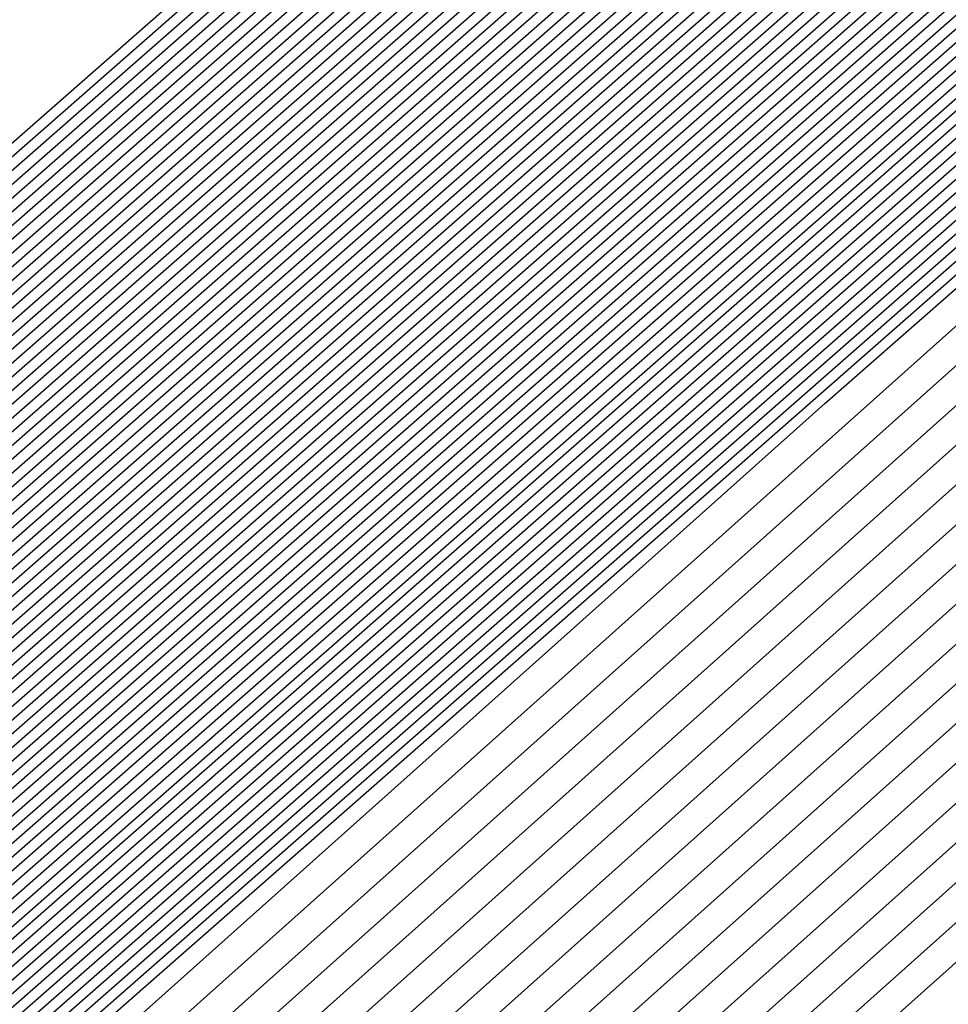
# Model space of a CAD drawing. Extents: x 3249832 to 3255657, y 13789405 to 13793316.
# Tile 934 of 1056: x 3253211.5897 to 3253211.6563, y 13791260.2513 to 13791260.3219. Entities that reach past the tile are written whole.
import ezdxf

# ---------------------------------------------------------------- set-up
doc = ezdxf.new("R2010")
doc.units = 0
doc.header["$LTSCALE"] = 100
doc.header["$MEASUREMENT"] = 0
for name, color, linetype in [('GRATIO_03231_CON', 1, 'CONTINUOUS'), ('GRATIO_0323_ICON', 1, 'CONTINUOUS'), ('TARGETS_EAST', 7, 'CONTINUOUS')]:
    doc.layers.add(name, color=color, linetype=linetype)

# ---------------------------------------------------------------- blocks, each defined once
blk = doc.blocks.new('Gratio_032316_contours')
at = {"layer": 'GRATIO_03231_CON', "color": 5, "linetype": 'Continuous', "flags": 128}
for points in [[(3253196.577061, 13791247.036147), (3253203.471051, 13791253.193803), (3253218.759506, 13791266.601258), (3253234.069714, 13791279.984133), (3253242.887716, 13791287.686623), (3253246.134624, 13791290.527313), (3253246.590308, 13791290.943375), (3253246.980833, 13791291.325315), (3253249.817023, 13791293.876967), (3253257.555891, 13791300.755497), (3253271.430682, 13791313.032305), (3253287.77957, 13791327.435736), (3253301.716954, 13791339.608371)], [(3253196.710569, 13791247.152543), (3253203.58621, 13791253.293811), (3253218.83398, 13791266.665582), (3253234.103448, 13791280.012829), (3253242.898008, 13791287.694797), (3253246.136358, 13791290.527838), (3253246.591022, 13791290.942579), (3253246.974128, 13791291.317211), (3253249.756224, 13791293.820178), (3253257.347461, 13791300.567486), (3253270.957567, 13791312.610093), (3253286.994572, 13791326.738755), (3253300.666077, 13791338.679176)], [(3253196.844077, 13791247.26894), (3253203.701371, 13791253.393818), (3253218.908454, 13791266.729905), (3253234.137183, 13791280.041526), (3253242.9083, 13791287.702971), (3253246.138093, 13791290.528363), (3253246.591735, 13791290.941783), (3253246.967422, 13791291.309107), (3253249.695424, 13791293.763388), (3253257.139032, 13791300.379476), (3253270.484453, 13791312.187881), (3253286.209573, 13791326.041774), (3253299.615201, 13791337.749981)], [(3253197.111093, 13791247.501735), (3253203.931691, 13791253.593836), (3253219.057401, 13791266.858547), (3253234.204654, 13791280.09892), (3253242.928884, 13791287.71932), (3253246.141561, 13791290.529414), (3253246.593162, 13791290.940191), (3253246.954011, 13791291.292898), (3253249.573825, 13791293.649809), (3253256.722172, 13791300.003456), (3253269.538223, 13791311.34346), (3253284.63958, 13791324.647813), (3253297.513447, 13791335.891592)], [(3253197.244601, 13791247.618131), (3253204.046851, 13791253.693843), (3253219.131875, 13791266.92287), (3253234.238388, 13791280.127617), (3253242.939176, 13791287.727494), (3253246.143296, 13791290.529939), (3253246.593875, 13791290.939395), (3253246.947305, 13791291.284794), (3253249.513026, 13791293.59302), (3253256.513742, 13791299.815445), (3253269.065109, 13791310.92125), (3253283.854581, 13791323.950833), (3253296.46257, 13791334.962398)], [(3253197.378109, 13791247.734529), (3253204.162012, 13791253.793851), (3253219.206348, 13791266.987193), (3253234.272124, 13791280.156313), (3253242.949468, 13791287.735668), (3253246.14503, 13791290.530465), (3253246.594589, 13791290.9386), (3253246.940599, 13791291.27669), (3253249.452226, 13791293.53623), (3253256.305312, 13791299.627435), (3253268.591994, 13791310.499038), (3253283.069583, 13791323.253852), (3253295.411694, 13791334.033204)], [(3253197.511617, 13791247.850926), (3253204.277171, 13791253.893859), (3253219.280822, 13791267.051512), (3253234.305859, 13791280.18501), (3253242.95976, 13791287.743843), (3253246.146765, 13791290.53099), (3253246.595302, 13791290.937804), (3253246.933893, 13791291.268586), (3253249.391427, 13791293.479441), (3253256.096882, 13791299.439425), (3253268.118879, 13791310.076826), (3253282.284588, 13791322.55687), (3253294.360818, 13791333.104009)], [(3253197.778633, 13791248.083719), (3253204.507492, 13791254.093876), (3253219.429769, 13791267.180159), (3253234.373329, 13791280.242404), (3253242.980343, 13791287.760191), (3253246.150233, 13791290.532041), (3253246.596729, 13791290.936212), (3253246.920482, 13791291.252377), (3253249.269828, 13791293.365862), (3253255.680023, 13791299.063404), (3253267.172648, 13791309.232405), (3253280.714591, 13791321.162909), (3253292.259064, 13791331.24562), (3253298.86322, 13791336.863506)], [(3253197.912141, 13791248.200117), (3253204.622651, 13791254.193883), (3253219.504243, 13791267.244478), (3253234.407064, 13791280.271101), (3253242.990635, 13791287.768365), (3253246.151968, 13791290.532566), (3253246.597442, 13791290.935416), (3253246.913776, 13791291.244273), (3253249.209028, 13791293.309072), (3253255.471593, 13791298.875394), (3253266.699533, 13791308.810193), (3253279.929596, 13791320.465926), (3253291.208188, 13791330.316426), (3253297.66843, 13791335.812021)], [(3253198.045649, 13791248.316514), (3253204.737812, 13791254.293891), (3253219.578716, 13791267.308801), (3253234.440798, 13791280.299798), (3253243.000927, 13791287.77654), (3253246.153702, 13791290.533091), (3253246.598156, 13791290.93462), (3253246.907071, 13791291.236168), (3253249.148229, 13791293.252283), (3253255.263163, 13791298.687384), (3253266.226419, 13791308.387983), (3253279.144597, 13791319.768946), (3253290.157311, 13791329.387232), (3253296.473639, 13791334.760535)], [(3253198.179157, 13791248.43291), (3253204.852971, 13791254.393901), (3253219.65319, 13791267.373124), (3253234.474533, 13791280.328495), (3253243.011219, 13791287.784714), (3253246.155437, 13791290.533616), (3253246.598869, 13791290.933824), (3253246.900365, 13791291.228064), (3253249.087429, 13791293.195493), (3253255.054733, 13791298.499374), (3253265.753304, 13791307.965772), (3253278.359599, 13791319.071965), (3253289.106434, 13791328.458038), (3253295.27885, 13791333.70905)], [(3253198.446173, 13791248.665705), (3253205.083292, 13791254.593916), (3253219.802137, 13791267.501766), (3253234.542003, 13791280.385889), (3253243.031803, 13791287.801062), (3253246.158905, 13791290.534667), (3253246.600296, 13791290.932232), (3253246.886954, 13791291.211856), (3253248.96583, 13791293.081914), (3253254.637874, 13791298.123353), (3253264.807075, 13791307.12135), (3253276.789604, 13791317.678004), (3253287.004681, 13791326.599649), (3253292.889269, 13791331.606079), (3253295.951331, 13791334.070942)], [(3253198.579681, 13791248.782102), (3253205.198453, 13791254.693924), (3253219.876611, 13791267.566089), (3253234.575738, 13791280.414585), (3253243.042095, 13791287.809237), (3253246.16064, 13791290.535192), (3253246.60101, 13791290.931436), (3253246.880248, 13791291.203751), (3253248.905031, 13791293.025125), (3253254.429444, 13791297.935343), (3253264.33396, 13791306.699138), (3253276.004607, 13791316.981023), (3253285.953804, 13791325.670454), (3253291.694479, 13791330.554594), (3253294.7416, 13791333.011419)], [(3253198.713189, 13791248.898498), (3253205.313612, 13791254.793933), (3253219.951085, 13791267.630412), (3253234.609474, 13791280.443283), (3253243.052387, 13791287.817411), (3253246.162374, 13791290.535718), (3253246.601723, 13791290.93064), (3253246.873542, 13791291.195647), (3253248.844232, 13791292.968335), (3253254.221014, 13791297.747333), (3253263.860844, 13791306.276928), (3253275.21961, 13791316.284043), (3253284.902928, 13791324.74126), (3253290.499689, 13791329.503109), (3253293.53187, 13791331.951897)], [(3253198.846697, 13791249.014895), (3253205.428774, 13791254.893941), (3253220.025558, 13791267.694732), (3253234.643209, 13791280.47198), (3253243.062679, 13791287.825585), (3253246.164109, 13791290.536243), (3253246.602436, 13791290.929844), (3253246.866836, 13791291.187543), (3253248.783432, 13791292.911546), (3253254.012584, 13791297.559322), (3253263.387729, 13791305.854716), (3253274.434612, 13791315.58706), (3253283.852051, 13791323.812065), (3253289.304899, 13791328.451623), (3253292.322139, 13791330.892375), (3253295.398785, 13791333.387147)], [(3253199.113713, 13791249.247691), (3253205.659094, 13791255.093956), (3253220.174506, 13791267.823378), (3253234.710679, 13791280.529373), (3253243.083262, 13791287.841934), (3253246.167577, 13791290.537293), (3253246.603863, 13791290.928252), (3253246.853425, 13791291.171334), (3253248.661833, 13791292.797967), (3253253.595725, 13791297.183302), (3253262.4415, 13791305.010294), (3253272.864616, 13791314.193099), (3253281.750298, 13791321.953677), (3253286.915319, 13791326.348653), (3253289.902678, 13791328.77333), (3253293.186926, 13791331.457682)], [(3253199.247221, 13791249.364086), (3253205.774253, 13791255.193966), (3253220.248979, 13791267.887697), (3253234.744414, 13791280.558071), (3253243.093554, 13791287.850108), (3253246.169312, 13791290.537819), (3253246.604577, 13791290.927456), (3253246.846719, 13791291.16323), (3253248.601034, 13791292.741177), (3253253.387295, 13791296.995292), (3253261.968385, 13791304.588083), (3253272.07962, 13791313.496119), (3253280.699421, 13791321.024482), (3253285.720529, 13791325.297167), (3253288.692948, 13791327.713808), (3253292.080997, 13791330.492949), (3253297.619173, 13791335.1971)], [(3253199.380729, 13791249.480484), (3253205.889415, 13791255.293974), (3253220.323453, 13791267.95202), (3253234.778148, 13791280.586767), (3253243.103846, 13791287.858282), (3253246.171046, 13791290.538344), (3253246.60529, 13791290.92666), (3253246.840014, 13791291.155126), (3253248.540234, 13791292.684388), (3253253.178865, 13791296.807282), (3253261.495269, 13791304.165872), (3253271.294621, 13791312.799138), (3253279.648544, 13791320.095288), (3253284.525739, 13791324.245682), (3253287.483217, 13791326.654286), (3253290.975067, 13791329.528217), (3253296.715246, 13791334.410219)], [(3253199.514237, 13791249.596881), (3253206.004574, 13791255.393981), (3253220.397926, 13791268.016343), (3253234.811884, 13791280.615464), (3253243.114138, 13791287.866456), (3253246.172781, 13791290.538869), (3253246.606003, 13791290.925864), (3253246.833308, 13791291.147021), (3253248.479435, 13791292.627598), (3253252.970435, 13791296.619271), (3253261.022155, 13791303.743661), (3253270.509624, 13791312.102158), (3253278.597668, 13791319.166094), (3253283.330949, 13791323.194197), (3253286.273487, 13791325.594763), (3253289.869138, 13791328.563484), (3253295.81132, 13791333.62334)], [(3253199.781252, 13791249.829674), (3253206.234894, 13791255.593998), (3253220.546874, 13791268.144986), (3253234.879353, 13791280.672858), (3253243.134722, 13791287.882805), (3253246.176249, 13791290.53992), (3253246.60743, 13791290.924272), (3253246.819896, 13791291.130813), (3253248.357836, 13791292.514019), (3253252.553575, 13791296.243251), (3253260.075926, 13791302.899239), (3253268.939629, 13791310.708195), (3253276.495915, 13791317.307705), (3253280.941369, 13791321.091226), (3253283.854026, 13791323.475719), (3253287.657279, 13791326.63402), (3253294.003467, 13791332.049579)], [(3253199.91476, 13791249.946072), (3253206.350054, 13791255.694006), (3253220.621347, 13791268.209309), (3253234.913089, 13791280.701555), (3253243.145014, 13791287.890979), (3253246.177984, 13791290.540445), (3253246.608144, 13791290.923477), (3253246.813191, 13791291.122709), (3253248.297036, 13791292.45723), (3253252.345146, 13791296.055241), (3253259.60281, 13791302.477028), (3253268.154633, 13791310.011214), (3253275.445038, 13791316.37851), (3253279.746579, 13791320.03974), (3253282.644295, 13791322.416197), (3253286.55135, 13791325.669287), (3253293.099541, 13791331.2627), (3253300.795214, 13791337.869235)], [(3253200.048268, 13791250.062469), (3253206.465215, 13791255.794014), (3253220.695821, 13791268.273632), (3253234.946824, 13791280.730252), (3253243.155306, 13791287.899153), (3253246.179718, 13791290.540971), (3253246.608857, 13791290.922681), (3253246.806485, 13791291.114604), (3253248.236237, 13791292.40044), (3253252.136716, 13791295.86723), (3253259.129695, 13791302.054816), (3253267.369634, 13791309.314234), (3253274.394161, 13791315.449316), (3253278.551789, 13791318.988255), (3253281.434565, 13791321.356674), (3253285.44542, 13791324.704555), (3253292.195614, 13791330.475819), (3253300.12972, 13791337.290156)], [(3253200.181776, 13791250.178867), (3253206.580374, 13791255.894021), (3253220.770295, 13791268.337951), (3253234.980558, 13791280.758949), (3253243.165597, 13791287.907327), (3253246.181453, 13791290.541496), (3253246.609571, 13791290.921885), (3253246.799779, 13791291.1065), (3253248.175437, 13791292.34365), (3253251.928286, 13791295.67922), (3253258.656581, 13791301.632605), (3253266.584637, 13791308.617253), (3253273.343284, 13791314.520121), (3253277.356999, 13791317.93677), (3253280.224834, 13791320.297152), (3253284.339491, 13791323.739822), (3253291.291688, 13791329.688939), (3253299.464229, 13791336.711079)], [(3253200.448792, 13791250.41166), (3253206.810695, 13791256.094039), (3253220.919242, 13791268.466597), (3253235.048029, 13791280.816343), (3253243.186181, 13791287.923676), (3253246.184922, 13791290.542546), (3253246.610997, 13791290.920293), (3253246.786368, 13791291.090291), (3253248.053838, 13791292.230072), (3253251.511426, 13791295.3032), (3253257.71035, 13791300.788183), (3253265.014642, 13791307.223292), (3253271.241531, 13791312.661733), (3253274.967419, 13791315.833799), (3253277.805373, 13791318.178108), (3253282.127631, 13791321.810358), (3253289.483835, 13791328.115179), (3253298.133244, 13791335.552923)], [(3253200.5823, 13791250.528057), (3253206.925856, 13791256.194046), (3253220.993715, 13791268.530917), (3253235.081764, 13791280.845039), (3253243.196473, 13791287.93185), (3253246.186656, 13791290.543072), (3253246.611711, 13791290.919497), (3253246.779662, 13791291.082187), (3253247.993039, 13791292.173282), (3253251.302996, 13791295.11519), (3253257.237236, 13791300.365972), (3253264.229644, 13791306.52631), (3253270.190655, 13791311.732538), (3253273.772629, 13791314.782314), (3253276.595643, 13791317.118585), (3253281.021702, 13791320.845625), (3253288.579908, 13791327.328299), (3253297.467752, 13791334.973846)], [(3253200.715808, 13791250.644455), (3253207.041015, 13791256.294056), (3253221.068189, 13791268.59524), (3253235.115498, 13791280.873737), (3253243.206765, 13791287.940024), (3253246.18839, 13791290.543597), (3253246.612424, 13791290.918701), (3253246.772956, 13791291.074083), (3253247.93224, 13791292.116492), (3253251.094567, 13791294.927179), (3253256.764121, 13791299.943761), (3253263.444647, 13791305.82933), (3253269.139778, 13791310.803344), (3253272.577839, 13791313.730828), (3253275.385912, 13791316.059063), (3253279.915773, 13791319.880893), (3253287.675982, 13791326.541418), (3253296.802261, 13791334.394769)], [(3253200.849316, 13791250.760851), (3253207.156176, 13791256.394064), (3253221.142663, 13791268.659563), (3253235.149234, 13791280.902434), (3253243.217057, 13791287.948199), (3253246.190125, 13791290.544122), (3253246.613138, 13791290.917905), (3253246.766251, 13791291.065979), (3253247.87144, 13791292.059703), (3253250.886137, 13791294.739169), (3253256.291006, 13791299.52155), (3253262.659648, 13791305.132348), (3253268.088901, 13791309.87415), (3253271.383048, 13791312.679343), (3253274.176182, 13791314.999541), (3253278.809843, 13791318.91616), (3253286.772056, 13791325.754539), (3253296.136767, 13791333.81569)], [(3253201.116332, 13791250.993646), (3253207.386497, 13791256.594079), (3253221.29161, 13791268.788205), (3253235.216703, 13791280.959827), (3253243.237641, 13791287.964547), (3253246.193594, 13791290.545173), (3253246.614564, 13791290.916313), (3253246.752839, 13791291.04977), (3253247.749841, 13791291.946124), (3253250.469277, 13791294.363148), (3253255.344776, 13791298.677128), (3253261.089654, 13791303.738387), (3253265.987148, 13791308.015761), (3253268.993468, 13791310.576372), (3253271.756721, 13791312.880496), (3253276.597984, 13791316.986696), (3253284.964203, 13791324.180778), (3253294.805784, 13791332.657536)], [(3253201.24984, 13791251.110043), (3253207.501656, 13791256.694088), (3253221.366084, 13791268.852528), (3253235.250439, 13791280.988525), (3253243.247933, 13791287.972721), (3253246.195328, 13791290.545698), (3253246.615278, 13791290.915517), (3253246.746134, 13791291.041666), (3253247.689042, 13791291.889334), (3253250.260847, 13791294.175138), (3253254.871662, 13791298.254917), (3253260.304656, 13791303.041406), (3253264.936271, 13791307.086566), (3253267.798678, 13791309.524887), (3253270.54699, 13791311.820974), (3253275.492055, 13791316.021963), (3253284.060277, 13791323.393899), (3253294.140291, 13791332.078457)], [(3253201.383348, 13791251.226439), (3253207.616817, 13791256.794096), (3253221.440557, 13791268.916851), (3253235.284174, 13791281.017221), (3253243.258224, 13791287.980896), (3253246.197062, 13791290.546223), (3253246.615991, 13791290.914721), (3253246.739428, 13791291.033562), (3253247.628242, 13791291.832545), (3253250.052417, 13791293.987128), (3253254.398546, 13791297.832706), (3253259.519659, 13791302.344425), (3253263.885395, 13791306.157372), (3253266.603888, 13791308.473402), (3253269.33726, 13791310.761452), (3253274.386125, 13791315.057231), (3253283.156349, 13791322.607018), (3253293.474799, 13791331.49938)], [(3253201.516856, 13791251.342836), (3253207.731977, 13791256.894104), (3253221.515031, 13791268.98117), (3253235.317908, 13791281.045918), (3253243.268516, 13791287.98907), (3253246.198797, 13791290.546749), (3253246.616705, 13791290.913925), (3253246.732722, 13791291.025457), (3253247.567443, 13791291.775755), (3253249.843988, 13791293.799118), (3253253.925432, 13791297.410495), (3253258.734661, 13791301.647445), (3253262.834518, 13791305.228178), (3253265.409098, 13791307.421916), (3253268.127529, 13791309.701929), (3253273.280196, 13791314.092498), (3253282.252423, 13791321.820138), (3253292.809306, 13791330.920303), (3253301.810882, 13791338.630682)], [(3253201.783872, 13791251.575631), (3253207.962297, 13791257.094121), (3253221.663978, 13791269.109817), (3253235.385379, 13791281.103312), (3253243.2891, 13791288.005418), (3253246.202266, 13791290.547799), (3253246.618132, 13791290.912333), (3253246.719311, 13791291.009249), (3253247.445844, 13791291.662176), (3253249.427128, 13791293.423097), (3253252.979202, 13791296.566073), (3253257.164667, 13791300.253483), (3253260.732765, 13791303.369789), (3253263.019518, 13791305.318945), (3253265.708069, 13791307.582885), (3253271.068337, 13791312.163033), (3253280.44457, 13791320.246378), (3253291.478323, 13791329.762148), (3253300.885471, 13791337.825133)], [(3253201.91738, 13791251.692027), (3253208.077456, 13791257.194129), (3253221.738452, 13791269.174136), (3253235.419113, 13791281.132009), (3253243.299392, 13791288.013593), (3253246.204, 13791290.548325), (3253246.618845, 13791290.911537), (3253246.712605, 13791291.001144), (3253247.385044, 13791291.605387), (3253249.218698, 13791293.235087), (3253252.506087, 13791296.143862), (3253256.379669, 13791299.556502), (3253259.681888, 13791302.440594), (3253261.824728, 13791304.26746), (3253264.498338, 13791306.523363), (3253269.962407, 13791311.198301), (3253279.540643, 13791319.459498), (3253290.812829, 13791329.183071), (3253300.422766, 13791337.422359)], [(3253202.050886, 13791251.808424), (3253208.192618, 13791257.294136), (3253221.812925, 13791269.238459), (3253235.452849, 13791281.160706), (3253243.309684, 13791288.021767), (3253246.205734, 13791290.54885), (3253246.619558, 13791290.910741), (3253246.705899, 13791290.99304), (3253247.324245, 13791291.548597), (3253249.010269, 13791293.047077), (3253252.032972, 13791295.72165), (3253255.594672, 13791298.859521), (3253258.631011, 13791301.5114), (3253260.629938, 13791303.215975), (3253263.288608, 13791305.46384), (3253268.856478, 13791310.233569), (3253278.636718, 13791318.672617), (3253290.147338, 13791328.603992), (3253299.96006, 13791337.019585)], [(3253222.189727, 13791268.956195), (3253208.471011, 13791257.206985), (3253202.184394, 13791251.924823), (3253202.184394, 13791251.924822), (3253208.307777, 13791257.394144), (3253221.887399, 13791269.302782)], [(3253222.336854, 13791269.086923), (3253208.700353, 13791257.408126), (3253202.451409, 13791252.157615), (3253202.45141, 13791252.157615), (3253208.538097, 13791257.594161), (3253222.036346, 13791269.431424)], [(3253222.410417, 13791269.152286), (3253208.815023, 13791257.508695), (3253202.584921, 13791252.274011), (3253202.584918, 13791252.274013), (3253208.653258, 13791257.694169), (3253222.11082, 13791269.495747)], [(3253222.483981, 13791269.217651), (3253208.92969, 13791257.609264), (3253202.718428, 13791252.390411), (3253202.718426, 13791252.39041), (3253208.768418, 13791257.794177), (3253222.185294, 13791269.560071)], [(3253222.557544, 13791269.283014), (3253209.044361, 13791257.709832), (3253202.851936, 13791252.506807), (3253202.851934, 13791252.506806), (3253208.883579, 13791257.894186), (3253222.259767, 13791269.62439)], [(3253222.704671, 13791269.413741), (3253209.273702, 13791257.91097), (3253203.118951, 13791252.739602), (3253203.11895, 13791252.739601), (3253209.113899, 13791258.094202), (3253222.408715, 13791269.753036)], [(3253222.778233, 13791269.479104), (3253209.388373, 13791258.011542), (3253203.252459, 13791252.855998), (3253203.252458, 13791252.855998), (3253209.229059, 13791258.194209), (3253222.483188, 13791269.817355)], [(3253222.851796, 13791269.544469), (3253209.503043, 13791258.112111), (3253203.385966, 13791252.972394), (3253203.385966, 13791252.972394), (3253209.34422, 13791258.294219), (3253222.557662, 13791269.881678)], [(3253222.92536, 13791269.609832), (3253209.617714, 13791258.21268), (3253203.519474, 13791253.08879), (3253203.519474, 13791253.088791), (3253209.459379, 13791258.394226), (3253222.632135, 13791269.946001)], [(3253294.555932, 13791331.784818), (3253282.651333, 13791321.302735), (3253268.603203, 13791309.014447), (3253256.633797, 13791298.600272), (3253249.913733, 13791292.816087), (3253247.407106, 13791290.719974), (3253247.026376, 13791290.445568), (3253246.628672, 13791290.097267), (3253243.849802, 13791287.662521), (3253236.270245, 13791281.099544), (3253223.072487, 13791269.740559), (3253209.847055, 13791258.413819), (3253203.786489, 13791253.321586), (3253203.78649, 13791253.321586), (3253209.689707, 13791258.594234), (3253222.78114, 13791270.074575), (3253235.891608, 13791281.53353), (3253243.79641, 13791288.432975), (3253249.048806, 13791292.998606), (3253256.146548, 13791299.147074), (3253268.135158, 13791309.529006), (3253282.251274, 13791321.730918), (3253294.279297, 13791332.073309)], [(3253294.303412, 13791331.566983), (3253282.46184, 13791321.140397), (3253268.488083, 13791308.917171), (3253256.582029, 13791298.558148), (3253249.897517, 13791292.804611), (3253247.40414, 13791290.719612), (3253247.02543, 13791290.446644), (3253246.629001, 13791290.099378), (3253243.858784, 13791287.672183), (3253236.302787, 13791281.129602), (3253223.14605, 13791269.805922), (3253209.961726, 13791258.514388), (3253203.919997, 13791253.437981), (3253203.919998, 13791253.437982), (3253209.804872, 13791258.694236), (3253222.855652, 13791270.138852), (3253235.925472, 13791281.562076), (3253243.805117, 13791288.439206), (3253249.036009, 13791292.985734), (3253256.097231, 13791299.102201), (3253268.022476, 13791309.42905), (3253282.06389, 13791321.566318), (3253294.028242, 13791331.853946)], [(3253294.050892, 13791331.349147), (3253282.272347, 13791320.978058), (3253268.372959, 13791308.819897), (3253256.53026, 13791298.516025), (3253249.8813, 13791292.793135), (3253247.401173, 13791290.719249), (3253247.024485, 13791290.447721), (3253246.629331, 13791290.101489), (3253243.867765, 13791287.681844), (3253236.335328, 13791281.15966), (3253223.219613, 13791269.871285), (3253210.076396, 13791258.614957), (3253204.053508, 13791253.554381), (3253204.053506, 13791253.554379), (3253209.920037, 13791258.79424), (3253222.930167, 13791270.20313), (3253235.959336, 13791281.590624), (3253243.813823, 13791288.445438), (3253249.023211, 13791292.972861), (3253256.047914, 13791299.057326), (3253267.909792, 13791309.329092), (3253281.876511, 13791321.401718), (3253293.777187, 13791331.634584)], [(3253293.798373, 13791331.131311), (3253282.082854, 13791320.815718), (3253268.257836, 13791308.722622), (3253256.478491, 13791298.473901), (3253249.865083, 13791292.781659), (3253247.398206, 13791290.718887), (3253247.023539, 13791290.448797), (3253246.629661, 13791290.1036), (3253243.876746, 13791287.691505), (3253236.367871, 13791281.189718), (3253223.293177, 13791269.93665), (3253210.191067, 13791258.715525), (3253204.187016, 13791253.670777), (3253204.187014, 13791253.670777), (3253210.035202, 13791258.894242), (3253223.004679, 13791270.267407), (3253235.993201, 13791281.619171), (3253243.82253, 13791288.45167), (3253249.010414, 13791292.959989), (3253255.998597, 13791299.012453), (3253267.79711, 13791309.229136), (3253281.689131, 13791321.237116), (3253293.526131, 13791331.41522)], [(3253281.703867, 13791320.491041), (3253268.027588, 13791308.528072), (3253256.374954, 13791298.389654), (3253249.83265, 13791292.758707), (3253247.392273, 13791290.718163), (3253247.021649, 13791290.45095), (3253246.63032, 13791290.107823), (3253243.894709, 13791287.710827), (3253236.432955, 13791281.249833), (3253223.440304, 13791270.067378), (3253210.420408, 13791258.916665), (3253204.454031, 13791253.903573), (3253204.45403, 13791253.90357), (3253210.265496, 13791259.094286), (3253223.15342, 13791270.396274), (3253236.059978, 13791281.677323), (3253243.494674, 13791288.169109), (3253246.236293, 13791290.558915), (3253246.630942, 13791290.897916), (3253246.976878, 13791291.192818), (3253249.380962, 13791293.27243), (3253255.902209, 13791298.921086), (3253267.57241, 13791309.028745), (3253281.314456, 13791320.907856)], [(3253281.514374, 13791320.328701), (3253267.912464, 13791308.430798), (3253256.323186, 13791298.34753), (3253249.816433, 13791292.747232), (3253247.389307, 13791290.7178), (3253247.020703, 13791290.452026), (3253246.63065, 13791290.109934), (3253243.90369, 13791287.720489), (3253236.465497, 13791281.279891), (3253223.513867, 13791270.132741), (3253210.535079, 13791259.017233), (3253204.587539, 13791254.019969), (3253204.587538, 13791254.019968), (3253210.380657, 13791259.194295), (3253223.22789, 13791270.460601), (3253236.093697, 13791281.706031), (3253243.504926, 13791288.177315), (3253246.237927, 13791290.559532), (3253246.631434, 13791290.897348), (3253246.975681, 13791291.190435), (3253249.366914, 13791293.25849), (3253255.852885, 13791298.876217), (3253267.459724, 13791308.928789), (3253281.127076, 13791320.743256)], [(3253281.324881, 13791320.166363), (3253267.797344, 13791308.333522), (3253256.271417, 13791298.305406), (3253249.800217, 13791292.735756), (3253247.38634, 13791290.717438), (3253247.019758, 13791290.453103), (3253246.630979, 13791290.112045), (3253243.912671, 13791287.73015), (3253236.498039, 13791281.309949), (3253223.587429, 13791270.198103), (3253210.64975, 13791259.117804), (3253204.721046, 13791254.136365), (3253204.721046, 13791254.136365), (3253210.495817, 13791259.294303), (3253223.302356, 13791270.524924), (3253236.127417, 13791281.734739), (3253243.515178, 13791288.185521), (3253246.239562, 13791290.56015), (3253246.631926, 13791290.896781), (3253246.974483, 13791291.188052), (3253249.352866, 13791293.24455), (3253255.803561, 13791298.831348), (3253267.347038, 13791308.828835), (3253280.939697, 13791320.578654)], [(3253281.135387, 13791320.004024), (3253267.68222, 13791308.236247), (3253256.219649, 13791298.263283), (3253249.784, 13791292.72428), (3253247.383374, 13791290.717076), (3253247.018812, 13791290.454179), (3253246.631309, 13791290.114156), (3253243.921652, 13791287.739811), (3253236.530581, 13791281.340006), (3253223.660992, 13791270.263468), (3253210.76442, 13791259.218373), (3253204.854554, 13791254.25276), (3253204.854554, 13791254.252763), (3253210.610976, 13791259.394313), (3253223.376826, 13791270.589251), (3253236.161137, 13791281.763447), (3253243.52543, 13791288.193726), (3253246.241196, 13791290.560768), (3253246.632418, 13791290.896213), (3253246.973286, 13791291.185668), (3253249.338818, 13791293.230609), (3253255.754237, 13791298.786479), (3253267.234354, 13791308.728879), (3253280.752313, 13791320.414054)], [(3253267.451973, 13791308.041697), (3253256.116111, 13791298.179035), (3253249.751567, 13791292.701328), (3253247.377441, 13791290.716351), (3253247.016922, 13791290.456332), (3253246.631968, 13791290.118378), (3253243.939615, 13791287.759133), (3253236.595665, 13791281.400121), (3253223.808119, 13791270.394196), (3253210.993761, 13791259.419512), (3253205.121569, 13791254.485556), (3253205.12157, 13791254.485556), (3253210.841294, 13791259.59433), (3253223.525766, 13791270.717901), (3253236.228576, 13791281.820863), (3253243.545933, 13791288.210138), (3253246.244464, 13791290.562004), (3253246.633402, 13791290.895078), (3253246.970892, 13791291.180901), (3253249.310721, 13791293.202729), (3253255.655588, 13791298.696741), (3253267.008982, 13791308.528971)], [(3253267.336849, 13791307.944423), (3253256.064342, 13791298.136912), (3253249.73535, 13791292.689852), (3253247.374474, 13791290.715989), (3253247.015976, 13791290.457408), (3253246.632298, 13791290.120489), (3253243.948596, 13791287.768794), (3253236.628207, 13791281.430179), (3253223.881683, 13791270.459559), (3253211.108432, 13791259.520081), (3253205.255077, 13791254.601952), (3253205.255078, 13791254.601953), (3253210.956454, 13791259.694338), (3253223.600232, 13791270.782228), (3253236.262295, 13791281.84957), (3253243.556185, 13791288.218343), (3253246.246098, 13791290.562622), (3253246.633894, 13791290.89451), (3253246.969694, 13791291.178518), (3253249.296673, 13791293.188789), (3253255.606265, 13791298.651872), (3253266.896298, 13791308.429015)], [(3253267.221725, 13791307.847149), (3253256.012575, 13791298.094788), (3253249.719134, 13791292.678376), (3253247.371507, 13791290.715627), (3253247.015031, 13791290.458484), (3253246.632628, 13791290.1226), (3253243.957577, 13791287.778456), (3253236.66075, 13791281.460237), (3253223.955246, 13791270.524922), (3253211.223103, 13791259.62065), (3253205.388584, 13791254.718352), (3253205.388586, 13791254.718351), (3253211.071615, 13791259.794345), (3253223.674701, 13791270.846551), (3253236.296016, 13791281.878279), (3253243.566437, 13791288.226549), (3253246.247732, 13791290.56324), (3253246.634385, 13791290.893942), (3253246.968497, 13791291.176134), (3253249.282624, 13791293.174848), (3253255.55694, 13791298.607003), (3253266.783612, 13791308.329061)], [(3253267.106605, 13791307.749872), (3253255.960806, 13791298.052664), (3253249.702917, 13791292.6669), (3253247.368541, 13791290.715265), (3253247.014086, 13791290.459561), (3253246.632957, 13791290.124712), (3253243.966559, 13791287.788117), (3253236.693292, 13791281.490295), (3253224.02881, 13791270.590287), (3253211.337773, 13791259.72122), (3253205.522092, 13791254.834748), (3253205.522094, 13791254.834746), (3253211.186774, 13791259.894355), (3253223.749171, 13791270.910878), (3253236.329735, 13791281.906987), (3253243.576689, 13791288.234755), (3253246.249366, 13791290.563858), (3253246.634877, 13791290.893375), (3253246.9673, 13791291.173751), (3253249.268576, 13791293.160908), (3253255.507616, 13791298.562134), (3253266.670926, 13791308.229105)], [(3253266.876357, 13791307.555324), (3253255.857268, 13791297.968417), (3253249.670483, 13791292.643948), (3253247.362608, 13791290.71454), (3253247.012195, 13791290.461714), (3253246.633616, 13791290.128934), (3253243.984521, 13791287.807439), (3253236.758376, 13791281.55041), (3253224.175936, 13791270.721014), (3253211.567115, 13791259.922358), (3253205.789111, 13791255.067539), (3253205.78911, 13791255.067541), (3253211.417093, 13791260.094372), (3253223.898111, 13791271.039528), (3253236.397174, 13791281.964402), (3253243.597192, 13791288.251166), (3253246.252634, 13791290.565094), (3253246.635861, 13791290.892239), (3253246.964905, 13791291.168984), (3253249.240479, 13791293.133027), (3253255.408968, 13791298.472396), (3253266.445556, 13791308.029197)], [(3253266.761233, 13791307.458048), (3253255.8055, 13791297.926293), (3253249.654267, 13791292.632473), (3253247.359641, 13791290.714178), (3253247.011249, 13791290.46279), (3253246.633946, 13791290.131045), (3253243.993502, 13791287.8171), (3253236.790918, 13791281.580467), (3253224.2495, 13791270.786377), (3253211.681785, 13791260.022928), (3253205.922618, 13791255.183939), (3253205.922618, 13791255.183939), (3253211.532252, 13791260.19438), (3253223.972577, 13791271.103855), (3253236.430893, 13791281.993111), (3253243.607444, 13791288.259371), (3253246.254268, 13791290.565712), (3253246.636353, 13791290.891671), (3253246.963708, 13791291.166601), (3253249.226431, 13791293.119087), (3253255.359643, 13791298.427527), (3253266.33287, 13791307.929241)], [(3253266.64611, 13791307.360774), (3253255.753731, 13791297.884169), (3253249.63805, 13791292.620997), (3253247.356675, 13791290.713816), (3253247.010304, 13791290.463866), (3253246.634276, 13791290.133156), (3253244.002484, 13791287.826761), (3253236.82346, 13791281.610525), (3253224.323063, 13791270.85174), (3253211.796456, 13791260.123497), (3253206.056126, 13791255.300335), (3253206.056126, 13791255.300335), (3253211.647411, 13791260.294389), (3253224.047047, 13791271.168178), (3253236.464614, 13791282.021819), (3253243.617696, 13791288.267577), (3253246.255902, 13791290.566329), (3253246.636845, 13791290.891104), (3253246.962511, 13791291.164217), (3253249.212383, 13791293.105147), (3253255.310319, 13791298.382658), (3253266.220186, 13791307.829287)], [(3253266.530986, 13791307.263499), (3253255.701962, 13791297.842046), (3253249.621834, 13791292.609521), (3253247.353708, 13791290.713453), (3253247.009359, 13791290.464943), (3253246.634605, 13791290.135267), (3253244.011465, 13791287.836423), (3253236.856002, 13791281.640583), (3253224.396627, 13791270.917105), (3253211.911126, 13791260.224066), (3253206.189634, 13791255.416731), (3253206.189634, 13791255.416732), (3253211.762573, 13791260.394397), (3253224.121517, 13791271.232505), (3253236.498333, 13791282.050527), (3253243.627948, 13791288.275783), (3253246.257536, 13791290.566947), (3253246.637337, 13791290.890536), (3253246.961314, 13791291.161834), (3253249.198335, 13791293.091206), (3253255.260994, 13791298.337789), (3253266.1075, 13791307.729333)], [(3253266.300742, 13791307.068949), (3253255.598426, 13791297.757798), (3253249.5894, 13791292.586569), (3253247.347775, 13791290.712729), (3253247.007468, 13791290.467095), (3253246.635265, 13791290.139489), (3253244.029427, 13791287.855745), (3253236.921086, 13791281.700698), (3253224.543752, 13791271.047831), (3253212.140468, 13791260.425205), (3253206.456649, 13791255.649527), (3253206.45665, 13791255.649527), (3253211.992891, 13791260.594414), (3253224.270456, 13791271.361155), (3253236.565772, 13791282.107943), (3253243.648451, 13791288.292194), (3253246.260804, 13791290.568183), (3253246.638321, 13791290.889401), (3253246.958919, 13791291.157067), (3253249.170238, 13791293.063326), (3253255.162346, 13791298.248051), (3253265.88213, 13791307.529423)], [(3253266.185618, 13791306.971675), (3253255.546657, 13791297.715675), (3253249.573183, 13791292.575093), (3253247.344808, 13791290.712367), (3253247.006522, 13791290.468172), (3253246.635594, 13791290.141601), (3253244.038409, 13791287.865406), (3253236.953628, 13791281.730756), (3253224.617315, 13791271.113195), (3253212.255138, 13791260.525774), (3253206.590156, 13791255.765923), (3253206.590158, 13791255.765923), (3253212.10805, 13791260.694424), (3253224.344922, 13791271.425478), (3253236.599492, 13791282.136651), (3253243.658703, 13791288.3004), (3253246.262438, 13791290.568801), (3253246.638812, 13791290.888833), (3253246.957722, 13791291.154684), (3253249.15619, 13791293.049385), (3253255.113022, 13791298.203182), (3253265.769445, 13791307.429467)], [(3253266.070494, 13791306.874399), (3253255.494888, 13791297.673551), (3253249.556967, 13791292.563617), (3253247.341842, 13791290.712004), (3253247.005577, 13791290.469248), (3253246.635924, 13791290.143712), (3253244.04739, 13791287.875067), (3253236.98617, 13791281.760814), (3253224.690879, 13791271.178558), (3253212.369809, 13791260.626345), (3253206.723664, 13791255.882318), (3253206.723666, 13791255.88232), (3253212.22321, 13791260.794431), (3253224.419392, 13791271.489805), (3253236.633212, 13791282.165358), (3253243.668955, 13791288.308605), (3253246.264072, 13791290.569419), (3253246.639304, 13791290.888265), (3253246.956524, 13791291.1523), (3253249.142141, 13791293.035445), (3253255.063697, 13791298.158313), (3253265.656759, 13791307.329513)], [(3253265.955372, 13791306.777124), (3253255.44312, 13791297.631427), (3253249.54075, 13791292.552141), (3253247.338875, 13791290.711642), (3253247.004632, 13791290.470325), (3253246.636254, 13791290.145823), (3253244.056371, 13791287.884728), (3253237.018712, 13791281.790872), (3253224.764442, 13791271.243923), (3253212.48448, 13791260.726913), (3253206.857172, 13791255.998718), (3253206.857174, 13791255.998718), (3253212.338369, 13791260.894441), (3253224.493862, 13791271.554128), (3253236.666931, 13791282.194066), (3253243.679207, 13791288.316811), (3253246.265706, 13791290.570037), (3253246.639796, 13791290.887697), (3253246.955327, 13791291.149917), (3253249.128093, 13791293.021505), (3253255.014373, 13791298.113444), (3253265.544075, 13791307.229559)], [(3253265.725125, 13791306.582574), (3253255.339583, 13791297.54718), (3253249.508317, 13791292.52919), (3253247.332942, 13791290.710918), (3253247.002741, 13791290.472477), (3253246.636913, 13791290.150045), (3253244.074334, 13791287.904051), (3253237.083796, 13791281.850986), (3253224.911569, 13791271.374649), (3253212.713817, 13791260.928053), (3253207.124191, 13791256.23151), (3253207.12419, 13791256.231511), (3253212.568689, 13791261.094458), (3253224.642801, 13791271.682782), (3253236.73437, 13791282.251483), (3253243.69971, 13791288.333222), (3253246.268975, 13791290.571273), (3253246.64078, 13791290.886562), (3253246.952933, 13791291.14515), (3253249.099997, 13791292.993624), (3253254.915725, 13791298.023706), (3253265.318703, 13791307.029649)], [(3253265.610003, 13791306.4853), (3253255.287814, 13791297.505056), (3253249.4921, 13791292.517714), (3253247.329976, 13791290.710555), (3253247.001795, 13791290.473554), (3253246.637243, 13791290.152156), (3253244.083315, 13791287.913712), (3253237.116338, 13791281.881044), (3253224.985132, 13791271.440014), (3253212.828488, 13791261.028621), (3253207.257698, 13791256.34791), (3253207.257698, 13791256.347908), (3253212.683849, 13791261.194466), (3253224.717267, 13791271.747105), (3253236.76809, 13791282.28019), (3253243.709962, 13791288.341428), (3253246.270609, 13791290.571891), (3253246.641272, 13791290.885994), (3253246.951735, 13791291.142767), (3253249.085948, 13791292.979684), (3253254.8664, 13791297.978837), (3253265.206019, 13791306.929695)], [(3253265.494879, 13791306.388026), (3253255.236046, 13791297.462932), (3253249.475884, 13791292.506238), (3253247.327009, 13791290.710193), (3253247.00085, 13791290.47463), (3253246.637572, 13791290.154267), (3253244.092296, 13791287.923373), (3253237.14888, 13791281.911102), (3253225.058696, 13791271.505377), (3253212.943158, 13791261.12919), (3253207.391206, 13791256.464306), (3253207.391205, 13791256.464306), (3253212.799008, 13791261.294475), (3253224.791737, 13791271.811432), (3253236.80181, 13791282.308898), (3253243.720214, 13791288.349633), (3253246.272243, 13791290.572509), (3253246.641764, 13791290.885427), (3253246.950538, 13791291.140383), (3253249.0719, 13791292.965744), (3253254.817076, 13791297.933968), (3253265.093333, 13791306.829739)], [(3253265.379755, 13791306.290749), (3253255.184277, 13791297.420809), (3253249.459667, 13791292.494762), (3253247.324043, 13791290.709831), (3253246.999905, 13791290.475706), (3253246.637902, 13791290.156378), (3253244.101277, 13791287.933034), (3253237.181422, 13791281.94116), (3253225.132259, 13791271.570741), (3253213.057829, 13791261.229761), (3253207.524713, 13791256.580702), (3253207.524713, 13791256.580701), (3253212.914167, 13791261.394483), (3253224.866207, 13791271.875755), (3253236.83553, 13791282.337607), (3253243.730466, 13791288.357839), (3253246.273877, 13791290.573126), (3253246.642256, 13791290.884859), (3253246.949341, 13791291.138), (3253249.057852, 13791292.951803), (3253254.767752, 13791297.889098), (3253264.980647, 13791306.729784)], [(3253265.149509, 13791306.096201), (3253255.08074, 13791297.336561), (3253249.427234, 13791292.47181), (3253247.31811, 13791290.709106), (3253246.998014, 13791290.477859), (3253246.638561, 13791290.160601), (3253244.11924, 13791287.952356), (3253237.246506, 13791282.001275), (3253225.279384, 13791271.701467), (3253213.28717, 13791261.430898), (3253207.791729, 13791256.813497), (3253207.791729, 13791256.813496), (3253213.144488, 13791261.5945), (3253225.015147, 13791272.004405), (3253236.902969, 13791282.395022), (3253243.750969, 13791288.37425), (3253246.277145, 13791290.574362), (3253246.643239, 13791290.883724), (3253246.946946, 13791291.133233), (3253249.029755, 13791292.923923), (3253254.669103, 13791297.799361), (3253264.755277, 13791306.529875)], [(3253265.034385, 13791305.998925), (3253255.028971, 13791297.294438), (3253249.411017, 13791292.460334), (3253247.315143, 13791290.708744), (3253246.997068, 13791290.478935), (3253246.638891, 13791290.162712), (3253244.128221, 13791287.962018), (3253237.279049, 13791282.031333), (3253225.352948, 13791271.766832), (3253213.401841, 13791261.531469), (3253207.925236, 13791256.929893), (3253207.925237, 13791256.929894), (3253213.259647, 13791261.694508), (3253225.089613, 13791272.068732), (3253236.936688, 13791282.42373), (3253243.761221, 13791288.382456), (3253246.278779, 13791290.57498), (3253246.643731, 13791290.883156), (3253246.945749, 13791291.130849), (3253249.015707, 13791292.909983), (3253254.619779, 13791297.754491), (3253264.642591, 13791306.42992)], [(3253264.919264, 13791305.901651), (3253254.977202, 13791297.252314), (3253249.3948, 13791292.448858), (3253247.312176, 13791290.708382), (3253246.996123, 13791290.480012), (3253246.639221, 13791290.164823), (3253244.137203, 13791287.971679), (3253237.311591, 13791282.06139), (3253225.426511, 13791271.832195), (3253213.516511, 13791261.632038), (3253208.058744, 13791257.046289), (3253208.058745, 13791257.04629), (3253213.374806, 13791261.794518), (3253225.164083, 13791272.133057), (3253236.970408, 13791282.452439), (3253243.771473, 13791288.390661), (3253246.280413, 13791290.575598), (3253246.644223, 13791290.882588), (3253246.944552, 13791291.128466), (3253249.001658, 13791292.896042), (3253254.570455, 13791297.709622), (3253264.529907, 13791306.329965)], [(3253264.80414, 13791305.804376), (3253254.925434, 13791297.21019), (3253249.378584, 13791292.437382), (3253247.30921, 13791290.70802), (3253246.995178, 13791290.481088), (3253246.63955, 13791290.166934), (3253244.146184, 13791287.98134), (3253237.344133, 13791282.091448), (3253225.500075, 13791271.89756), (3253213.631182, 13791261.732606), (3253208.192251, 13791257.162689), (3253208.192253, 13791257.162687), (3253213.489966, 13791261.894525), (3253225.238552, 13791272.197382), (3253237.004128, 13791282.481146), (3253243.781725, 13791288.398867), (3253246.282047, 13791290.576216), (3253246.644715, 13791290.88202), (3253246.943355, 13791291.126083), (3253248.98761, 13791292.882102), (3253254.521131, 13791297.664754), (3253264.417221, 13791306.230011)]]:
    blk.add_lwpolyline(points, dxfattribs=at)
at = {"layer": 'GRATIO_0323_ICON', "color": 7, "linetype": 'Continuous', "flags": 128}
for points in [[(3253196.977585, 13791247.385338), (3253203.81653, 13791253.493826), (3253218.982927, 13791266.794228), (3253234.170919, 13791280.070222), (3253242.918592, 13791287.711146), (3253246.139827, 13791290.528889), (3253246.592449, 13791290.940987), (3253246.960716, 13791291.301003), (3253249.634624, 13791293.706599), (3253256.930602, 13791300.191466), (3253270.011338, 13791311.765671), (3253285.424578, 13791325.344794), (3253298.564324, 13791336.820787)], [(3253197.645125, 13791247.967322), (3253204.392332, 13791253.993868), (3253219.355296, 13791267.115835), (3253234.339593, 13791280.213708), (3253242.970052, 13791287.752017), (3253246.148499, 13791290.531515), (3253246.596016, 13791290.937008), (3253246.927188, 13791291.260481), (3253249.330627, 13791293.422651), (3253255.888453, 13791299.251414), (3253267.645763, 13791309.654617), (3253281.499589, 13791321.859889), (3253293.30994, 13791332.174815)], [(3253198.312665, 13791248.549307), (3253204.968133, 13791254.493908), (3253219.727664, 13791267.437447), (3253234.508269, 13791280.357192), (3253243.021511, 13791287.792888), (3253246.157171, 13791290.534142), (3253246.599583, 13791290.933028), (3253246.893659, 13791291.21996), (3253249.02663, 13791293.138704), (3253254.846303, 13791298.311363), (3253265.28019, 13791307.54356), (3253277.574602, 13791318.374985), (3253288.055557, 13791327.528843), (3253294.084059, 13791332.657565)], [(3253198.980205, 13791249.131293), (3253205.543933, 13791254.993949), (3253220.100032, 13791267.759055), (3253234.676943, 13791280.500676), (3253243.07297, 13791287.833759), (3253246.165843, 13791290.536768), (3253246.60315, 13791290.929048), (3253246.860131, 13791291.179438), (3253248.722633, 13791292.854756), (3253253.804154, 13791297.371312), (3253262.914614, 13791305.432505), (3253273.649615, 13791314.89008), (3253282.801174, 13791322.882871), (3253288.110109, 13791327.400138), (3253291.112409, 13791329.832853), (3253294.292856, 13791332.422414)], [(3253199.647745, 13791249.713279), (3253206.119735, 13791255.493989), (3253220.4724, 13791268.080666), (3253234.845619, 13791280.644161), (3253243.12443, 13791287.87463), (3253246.174515, 13791290.539395), (3253246.606717, 13791290.925068), (3253246.826602, 13791291.138917), (3253248.418635, 13791292.570809), (3253252.762005, 13791296.431261), (3253260.54904, 13791303.321449), (3253269.724626, 13791311.405175), (3253277.546791, 13791318.236899), (3253282.136159, 13791322.142711), (3253285.063756, 13791324.535241), (3253288.763208, 13791327.598752), (3253294.907393, 13791332.836459)], [(3253200.315284, 13791250.295262), (3253206.695535, 13791255.994031), (3253220.844768, 13791268.402274), (3253235.014293, 13791280.787646), (3253243.175889, 13791287.915502), (3253246.183187, 13791290.542021), (3253246.610284, 13791290.921089), (3253246.793074, 13791291.098396), (3253248.114638, 13791292.286861), (3253251.719856, 13791295.49121), (3253258.183466, 13791301.210395), (3253265.799639, 13791307.920272), (3253272.292408, 13791313.590927), (3253276.162209, 13791316.885284), (3253279.015104, 13791319.23763), (3253283.233561, 13791322.77509), (3253290.387762, 13791328.902059), (3253298.798737, 13791336.132002)], [(3253200.982824, 13791250.877248), (3253207.271336, 13791256.494071), (3253221.217136, 13791268.723886), (3253235.182969, 13791280.93113), (3253243.227349, 13791287.956373), (3253246.191859, 13791290.544648), (3253246.613851, 13791290.917109), (3253246.759545, 13791291.057874), (3253247.810641, 13791292.002913), (3253250.677707, 13791294.551159), (3253255.817891, 13791299.099339), (3253261.874652, 13791304.435368), (3253267.038025, 13791308.944955), (3253270.188258, 13791311.627858), (3253272.966451, 13791313.940019), (3253277.703914, 13791317.951428), (3253285.868129, 13791324.967658), (3253295.471276, 13791333.236613)], [(3253201.650364, 13791251.459234), (3253207.847138, 13791256.994112), (3253221.589505, 13791269.045494), (3253235.351644, 13791281.074615), (3253243.278808, 13791287.997244), (3253246.200531, 13791290.547274), (3253246.617418, 13791290.913129), (3253246.726017, 13791291.017353), (3253247.506643, 13791291.718966), (3253249.635558, 13791293.611107), (3253253.452317, 13791296.988284), (3253257.949664, 13791300.950463), (3253261.783641, 13791304.298983), (3253264.214308, 13791306.370431), (3253266.917799, 13791308.642407), (3253272.174266, 13791313.127766), (3253281.348498, 13791321.033258), (3253292.143814, 13791330.341225), (3253301.348177, 13791338.227907)], [(3253222.263291, 13791269.021558), (3253208.585682, 13791257.307554), (3253202.317902, 13791252.041219), (3253202.317902, 13791252.041219), (3253208.422938, 13791257.494154), (3253221.961873, 13791269.367105)], [(3253222.631108, 13791269.348376), (3253209.159031, 13791257.810401), (3253202.985444, 13791252.623202), (3253202.985442, 13791252.623203), (3253208.998738, 13791257.994194), (3253222.334241, 13791269.688713)], [(3253294.808451, 13791332.002654), (3253282.840827, 13791321.465075), (3253268.718327, 13791309.111721), (3253256.685565, 13791298.642396), (3253249.92995, 13791292.827563), (3253247.410073, 13791290.720336), (3253247.027321, 13791290.444492), (3253246.628342, 13791290.095156), (3253243.840821, 13791287.65286), (3253236.237703, 13791281.069487), (3253222.998923, 13791269.675195), (3253209.732385, 13791258.313249), (3253203.652982, 13791253.20519), (3253203.652982, 13791253.205189), (3253209.574542, 13791258.494232), (3253222.706628, 13791270.010298), (3253235.857744, 13791281.504982), (3253243.787703, 13791288.426743), (3253249.061604, 13791293.011479), (3253256.195865, 13791299.191949), (3253268.247842, 13791309.628962), (3253282.438653, 13791321.895519), (3253294.530352, 13791332.292673)], [(3253281.89336, 13791320.65338), (3253268.142712, 13791308.625346), (3253256.426723, 13791298.431777), (3253249.848867, 13791292.770183), (3253247.39524, 13791290.718525), (3253247.022594, 13791290.449873), (3253246.62999, 13791290.105711), (3253243.885727, 13791287.701166), (3253236.400413, 13791281.219776), (3253223.36674, 13791270.002013), (3253210.305738, 13791258.816096), (3253204.320523, 13791253.787173), (3253204.320522, 13791253.787174), (3253210.150337, 13791258.994278), (3253223.078951, 13791270.331951), (3253236.026258, 13791281.648614), (3253243.484422, 13791288.160904), (3253246.234659, 13791290.558297), (3253246.63045, 13791290.898484), (3253246.978075, 13791291.195202), (3253249.395011, 13791293.286371), (3253255.951534, 13791298.965955), (3253267.685094, 13791309.128699), (3253281.501835, 13791321.072455)], [(3253280.945894, 13791319.841684), (3253267.567096, 13791308.138973), (3253256.16788, 13791298.221159), (3253249.767783, 13791292.712804), (3253247.380407, 13791290.716714), (3253247.017867, 13791290.455255), (3253246.631639, 13791290.116267), (3253243.930634, 13791287.749472), (3253236.563123, 13791281.370064), (3253223.734556, 13791270.328831), (3253210.879091, 13791259.318942), (3253204.988061, 13791254.36916), (3253204.988062, 13791254.369158), (3253210.726135, 13791259.49432), (3253223.451296, 13791270.653578), (3253236.194856, 13791281.792155), (3253243.535681, 13791288.201932), (3253246.24283, 13791290.561386), (3253246.63291, 13791290.895645), (3253246.972089, 13791291.183285), (3253249.324769, 13791293.216669), (3253255.704912, 13791298.74161), (3253267.121668, 13791308.628925), (3253280.564934, 13791320.249454)], [(3253266.991481, 13791307.652598), (3253255.909037, 13791298.01054), (3253249.6867, 13791292.655425), (3253247.365574, 13791290.714902), (3253247.01314, 13791290.460637), (3253246.633287, 13791290.126823), (3253243.97554, 13791287.797778), (3253236.725834, 13791281.520353), (3253224.102373, 13791270.655649), (3253211.452444, 13791259.821789), (3253205.655603, 13791254.951144), (3253205.655602, 13791254.951144), (3253211.301934, 13791259.994362), (3253223.823641, 13791270.975201), (3253236.363455, 13791281.935695), (3253243.58694, 13791288.24296), (3253246.251, 13791290.564476), (3253246.635369, 13791290.892807), (3253246.966103, 13791291.171368), (3253249.254528, 13791293.146968), (3253255.458291, 13791298.517265), (3253266.558242, 13791308.129151)], [(3253266.415864, 13791307.166223), (3253255.650194, 13791297.799922), (3253249.605617, 13791292.598045), (3253247.350742, 13791290.713091), (3253247.008413, 13791290.466019), (3253246.634935, 13791290.137378), (3253244.020446, 13791287.846084), (3253236.888544, 13791281.670641), (3253224.470188, 13791270.982468), (3253212.025797, 13791260.324637), (3253206.323141, 13791255.533131), (3253206.323142, 13791255.53313), (3253211.877732, 13791260.494407), (3253224.195986, 13791271.296828), (3253236.532053, 13791282.079234), (3253243.6382, 13791288.283988), (3253246.25917, 13791290.567565), (3253246.637829, 13791290.889968), (3253246.960116, 13791291.15945), (3253249.184286, 13791293.077266), (3253255.21167, 13791298.29292), (3253265.994814, 13791307.629377)], [(3253265.840248, 13791306.67985), (3253255.391351, 13791297.589303), (3253249.524534, 13791292.540666), (3253247.335909, 13791290.71128), (3253247.003686, 13791290.471401), (3253246.636583, 13791290.147934), (3253244.065352, 13791287.894389), (3253237.051254, 13791281.820929), (3253224.838006, 13791271.309286), (3253212.59915, 13791260.827482), (3253206.990679, 13791256.115114), (3253206.990682, 13791256.115115), (3253212.45353, 13791260.994449), (3253224.568332, 13791271.618455), (3253236.700651, 13791282.222775), (3253243.689459, 13791288.325016), (3253246.267341, 13791290.570655), (3253246.640288, 13791290.88713), (3253246.95413, 13791291.147533), (3253249.114045, 13791293.007565), (3253254.965049, 13791298.068575), (3253265.431389, 13791307.129603)], [(3253265.264633, 13791306.193475), (3253255.132509, 13791297.378685), (3253249.44345, 13791292.483286), (3253247.321076, 13791290.709469), (3253246.998959, 13791290.476783), (3253246.638232, 13791290.15849), (3253244.110259, 13791287.942695), (3253237.213964, 13791281.971218), (3253225.205823, 13791271.636104), (3253213.172499, 13791261.33033), (3253207.658221, 13791256.697101), (3253207.658221, 13791256.697099), (3253213.029327, 13791261.494493), (3253224.940677, 13791271.940082), (3253236.869249, 13791282.366314), (3253243.740718, 13791288.366045), (3253246.275511, 13791290.573744), (3253246.642748, 13791290.884291), (3253246.948144, 13791291.135616), (3253249.043803, 13791292.937863), (3253254.718428, 13791297.84423), (3253264.867963, 13791306.62983)], [(3253264.689016, 13791305.7071), (3253254.873665, 13791297.168066), (3253249.362367, 13791292.425906), (3253247.306243, 13791290.707657), (3253246.994232, 13791290.482165), (3253246.63988, 13791290.169045), (3253244.155165, 13791287.991001), (3253237.376675, 13791282.121506), (3253225.573638, 13791271.962922), (3253213.745853, 13791261.833177), (3253208.325759, 13791257.279085), (3253208.325759, 13791257.279085), (3253213.605125, 13791261.994535), (3253225.313022, 13791272.261707), (3253237.037847, 13791282.509854), (3253243.791977, 13791288.407073), (3253246.283681, 13791290.576834), (3253246.645207, 13791290.881453), (3253246.942157, 13791291.123699), (3253248.973562, 13791292.868162), (3253254.471807, 13791297.619884), (3253264.304535, 13791306.130056)]]:
    blk.add_lwpolyline(points, dxfattribs=at)

msp = doc.modelspace()

# ---------------------------------------------------------------- block references
at = {"layer": 'TARGETS_EAST'}
msp.add_blockref('Gratio_032316_contours', (0, 0), dxfattribs=at)

doc.saveas('drawing.dxf')
